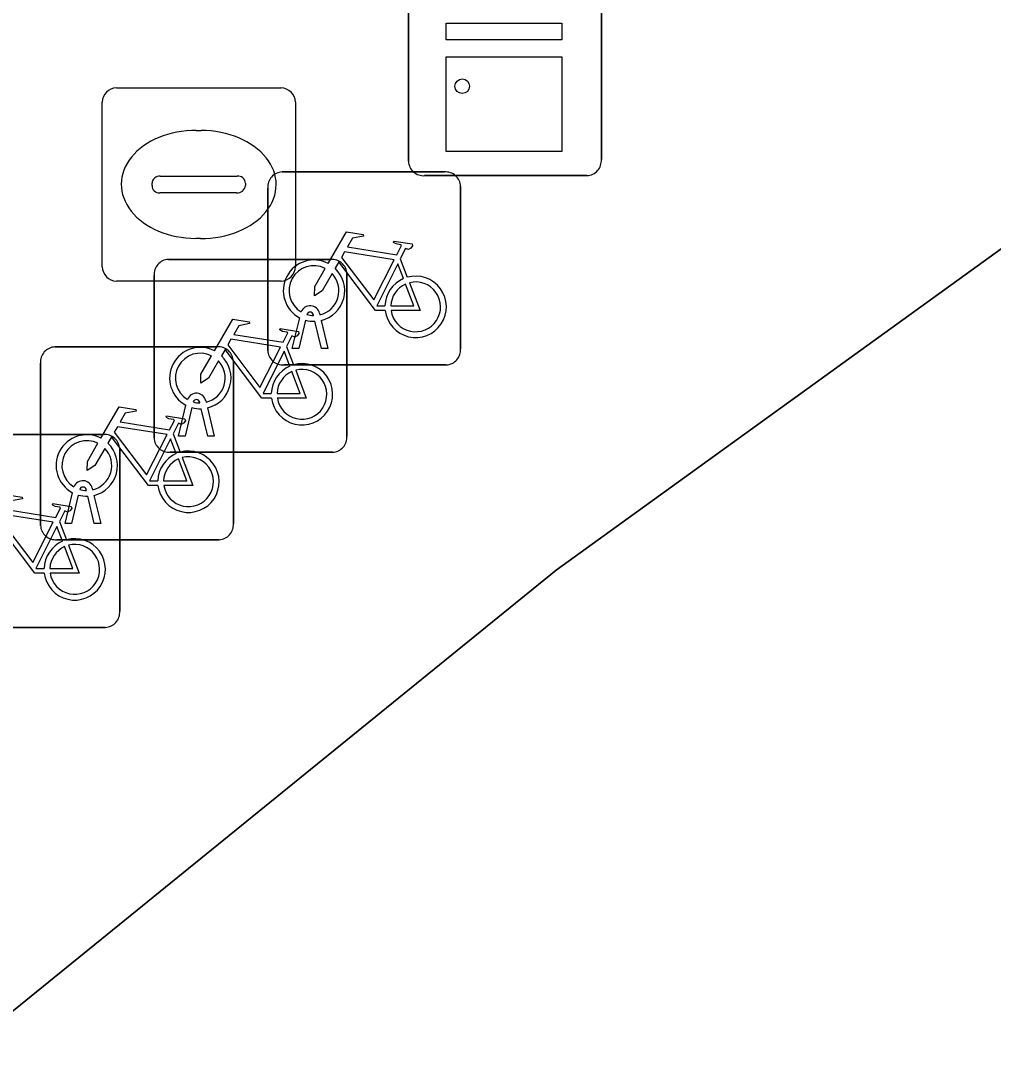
# Model space of a CAD drawing. Extents: x 161087 to 161926, y 382572 to 383873.
# Drawn here: x 161321.98 to 161327.02, y 383071.02 to 383076.44 of the extents above; entities that cross this region are included whole.
import ezdxf

# ---------------------------------------------------------------- set-up
doc = ezdxf.new("R2010")
doc.units = 0
for name, color, linetype in [('IMGEO_Fietsenrek', 7, 'Continuous'), ('IMGEO_Kast', 7, 'Continuous'), ('IMGEO_Kolk', 7, 'Continuous'), ('IMGEO_Rijbaan_lokaal_open', 7, 'Continuous'), ('IMGEO_Voetgangersgebied_open', 7, 'Continuous')]:
    doc.layers.add(name, color=color, linetype=linetype)

msp = doc.modelspace()

# ---------------------------------------------------------------- linework, layer by layer
at = {"layer": 'IMGEO_Fietsenrek'}
for p, q in [((161323.3349, 383075.6535), (161324.1758, 383075.6535)), ((161324.1758, 383075.6535), (161323.3349, 383075.6535)), ((161323.2605, 383074.7289), (161323.2605, 383075.5698)), ((161323.2605, 383075.5698), (161323.2605, 383074.7289)), ((161324.2595, 383075.5791), (161324.2595, 383074.7382)), ((161324.2595, 383074.7382), (161324.2595, 383075.5791)), ((161322.7459, 383075.2005), (161323.5868, 383075.2005)), ((161323.5868, 383075.2005), (161322.7459, 383075.2005)), ((161323.9472, 383075.2032), (161323.9835, 383075.108)), ((161322.6715, 383074.2759), (161322.6715, 383075.1168)), ((161322.6715, 383075.1168), (161322.6715, 383074.2759)), ((161323.6705, 383075.1261), (161323.6705, 383074.2852)), ((161323.6705, 383074.2852), (161323.6705, 383075.1261)), ((161323.5286, 383074.9214), (161323.5304, 383074.9135)), ((161323.3875, 383074.7383), (161323.4258, 383074.8983)), ((161323.4562, 383074.8861), (161323.4209, 383074.7383)), ((161323.4979, 383074.9099), (161323.4969, 383074.9142)), ((161323.539, 383074.7383), (161323.5051, 383074.88)), ((161323.5374, 383074.8843), (161323.5724, 383074.7383)), ((161322.1579, 383074.7475), (161322.9988, 383074.7475)), ((161322.9988, 383074.7475), (161322.1579, 383074.7475)), ((161323.3582, 383074.7502), (161323.3945, 383074.655)), ((161323.4209, 383074.7383), (161323.3875, 383074.7383)), ((161323.5724, 383074.7383), (161323.539, 383074.7383)), ((161322.0835, 383073.8229), (161322.0835, 383074.6638)), ((161322.0835, 383074.6638), (161322.0835, 383073.8229)), ((161323.0825, 383074.6731), (161323.0825, 383073.8322)), ((161323.0825, 383073.8322), (161323.0825, 383074.6731)), ((161324.1851, 383074.6545), (161323.3442, 383074.6545)), ((161323.3442, 383074.6545), (161324.1851, 383074.6545)), ((161322.7985, 383074.2853), (161322.8368, 383074.4453)), ((161322.8672, 383074.4331), (161322.8319, 383074.2853)), ((161322.9089, 383074.4569), (161322.9079, 383074.4612)), ((161322.9396, 383074.4684), (161322.9414, 383074.4605)), ((161322.9484, 383074.4313), (161322.9834, 383074.2853)), ((161322.95, 383074.2853), (161322.9161, 383074.427)), ((161321.5689, 383074.2935), (161322.4098, 383074.2935)), ((161322.4098, 383074.2935), (161321.5689, 383074.2935)), ((161322.7702, 383074.2972), (161322.8065, 383074.202)), ((161322.8319, 383074.2853), (161322.7985, 383074.2853)), ((161322.9834, 383074.2853), (161322.95, 383074.2853)), ((161322.4935, 383074.2191), (161322.4935, 383073.3782)), ((161322.4935, 383073.3782), (161322.4935, 383074.2191)), ((161323.5961, 383074.2015), (161322.7552, 383074.2015)), ((161322.7552, 383074.2015), (161323.5961, 383074.2015)), ((161322.3209, 383074.0039), (161322.3199, 383074.0082)), ((161322.3516, 383074.0154), (161322.3534, 383074.0075)), ((161322.2105, 383073.8323), (161322.2488, 383073.9923)), ((161322.2792, 383073.9801), (161322.2439, 383073.8323)), ((161322.362, 383073.8323), (161322.3281, 383073.974)), ((161322.3604, 383073.9783), (161322.3954, 383073.8323)), ((161322.1812, 383073.8432), (161322.2175, 383073.748)), ((161322.2439, 383073.8323), (161322.2105, 383073.8323)), ((161322.3954, 383073.8323), (161322.362, 383073.8323)), ((161323.0081, 383073.7485), (161322.1672, 383073.7485)), ((161322.1672, 383073.7485), (161323.0081, 383073.7485)), ((161322.4191, 383073.2945), (161321.5782, 383073.2945)), ((161321.5782, 383073.2945), (161322.4191, 383073.2945))]:
    msp.add_line(p, q, dxfattribs=at)
for points in [[(161323.5731, 383075.1802), (161323.6678, 383075.3437), (161323.754, 383075.3299), (161323.7557, 383075.3212), (161323.6996, 383075.3103), (161323.6734, 383075.265), (161323.9286, 383075.2242)], [(161323.9286, 383075.2242), (161323.9536, 383075.273), (161323.9485, 383075.277), (161323.9253, 383075.2807), (161323.9126, 383075.2882), (161323.9116, 383075.2913), (161323.9138, 383075.2959), (161324.0086, 383075.2808), (161324.0109, 383075.2705), (161324.0015, 383075.2581), (161323.9891, 383075.2517), (161323.9746, 383075.2579), (161323.9472, 383075.2032)], [(161323.9157, 383075.199), (161323.6589, 383075.24), (161323.6422, 383075.2112), (161323.8092, 383074.9909), (161323.9157, 383075.199)], [(161323.8688, 383074.9355), (161323.8191, 383074.9356), (161323.6284, 383075.1873), (161323.6094, 383075.1545)], [(161323.5938, 383075.1277), (161323.5422, 383075.0385), (161323.5023, 383075.0125), (161323.5035, 383075.06), (161323.558, 383075.1542)], [(161323.9637, 383075.101), (161323.9344, 383075.1778), (161323.825, 383074.9597), (161323.8677, 383074.9596)], [(161323.9942, 383075.0798), (161324.0492, 383074.9352), (161323.8991, 383074.9355)], [(161323.8977, 383074.9595), (161324.0176, 383074.9593), (161323.9744, 383075.0729)], [(161322.9841, 383074.7272), (161323.0788, 383074.8907), (161323.165, 383074.8769), (161323.1667, 383074.8682), (161323.1106, 383074.8573), (161323.0844, 383074.812), (161323.3396, 383074.7712)], [(161323.3396, 383074.7712), (161323.3646, 383074.82), (161323.3595, 383074.824), (161323.3363, 383074.8277), (161323.3236, 383074.8352), (161323.3226, 383074.8383), (161323.3248, 383074.8429), (161323.4196, 383074.8278), (161323.4219, 383074.8175), (161323.4125, 383074.8051), (161323.4001, 383074.7987), (161323.3856, 383074.8049), (161323.3582, 383074.7502)], [(161323.3267, 383074.746), (161323.0699, 383074.787), (161323.0532, 383074.7582), (161323.2202, 383074.5379), (161323.3267, 383074.746)], [(161323.0048, 383074.6747), (161322.9532, 383074.5855), (161322.9133, 383074.5595), (161322.9145, 383074.607), (161322.969, 383074.7012)], [(161323.2798, 383074.4825), (161323.2301, 383074.4826), (161323.0394, 383074.7343), (161323.0204, 383074.7015)], [(161323.3747, 383074.648), (161323.3454, 383074.7248), (161323.236, 383074.5067), (161323.2787, 383074.5066)], [(161323.3087, 383074.5065), (161323.4286, 383074.5063), (161323.3854, 383074.6199)], [(161323.4052, 383074.6268), (161323.4602, 383074.4822), (161323.3101, 383074.4825)], [(161322.3961, 383074.2742), (161322.4908, 383074.4377), (161322.577, 383074.4239), (161322.5787, 383074.4152), (161322.5226, 383074.4043), (161322.4964, 383074.359), (161322.7516, 383074.3182)], [(161322.7516, 383074.3182), (161322.7766, 383074.367), (161322.7715, 383074.371), (161322.7483, 383074.3747), (161322.7356, 383074.3822), (161322.7346, 383074.3853), (161322.7368, 383074.3899), (161322.8316, 383074.3748), (161322.8339, 383074.3645), (161322.8245, 383074.3521), (161322.8121, 383074.3457), (161322.7976, 383074.3519), (161322.7702, 383074.2972)], [(161322.7387, 383074.293), (161322.4819, 383074.334), (161322.4652, 383074.3052), (161322.6322, 383074.0849), (161322.7387, 383074.293)], [(161322.6918, 383074.0295), (161322.6421, 383074.0296), (161322.4514, 383074.2813), (161322.4324, 383074.2485)], [(161322.7867, 383074.195), (161322.7574, 383074.2718), (161322.648, 383074.0537), (161322.6907, 383074.0536)], [(161322.4168, 383074.2217), (161322.3652, 383074.1325), (161322.3253, 383074.1065), (161322.3265, 383074.154), (161322.381, 383074.2482)], [(161322.7207, 383074.0535), (161322.8406, 383074.0533), (161322.7974, 383074.1669)], [(161322.8172, 383074.1738), (161322.8722, 383074.0292), (161322.7221, 383074.0295)], [(161321.8071, 383073.8202), (161321.9018, 383073.9837), (161321.988, 383073.9699), (161321.9897, 383073.9612), (161321.9336, 383073.9503), (161321.9074, 383073.905), (161322.1626, 383073.8642)], [(161322.1626, 383073.8642), (161322.1876, 383073.913), (161322.1825, 383073.917), (161322.1593, 383073.9207), (161322.1466, 383073.9282), (161322.1456, 383073.9313), (161322.1478, 383073.9359), (161322.2426, 383073.9208), (161322.2449, 383073.9105), (161322.2355, 383073.8981), (161322.2231, 383073.8917), (161322.2086, 383073.8979), (161322.1812, 383073.8432)], [(161322.1497, 383073.839), (161321.8929, 383073.88), (161321.8762, 383073.8512), (161322.0432, 383073.6309), (161322.1497, 383073.839)], [(161322.1028, 383073.5755), (161322.0531, 383073.5756), (161321.8624, 383073.8273), (161321.8434, 383073.7945)], [(161322.1977, 383073.741), (161322.1684, 383073.8178), (161322.059, 383073.5997), (161322.1017, 383073.5996)], [(161322.1317, 383073.5995), (161322.2516, 383073.5993), (161322.2084, 383073.7129)], [(161322.2282, 383073.7198), (161322.2832, 383073.5752), (161322.1331, 383073.5755)]]:
    msp.add_lwpolyline(points, dxfattribs=at)
for centre, radius, start, end in [((161323.3382, 383075.5756), 0.0779, 92.4484, 184.2845), ((161323.3382, 383075.5756), 0.0779, 92.4484, 184.2845), ((161324.1816, 383075.5758), 0.0779, 2.4484, 94.2845), ((161324.1816, 383075.5758), 0.0779, 2.4484, 94.2845), ((161322.7492, 383075.1226), 0.0779, 92.4484, 184.2845), ((161322.7492, 383075.1226), 0.0779, 92.4484, 184.2845), ((161323.5001, 383075.0389), 0.159, 62.6766, 242.1369), ((161323.5926, 383075.1228), 0.0779, 2.4484, 94.2845), ((161323.5926, 383075.1228), 0.0779, 2.4484, 94.2845), ((161323.5001, 383075.0389), 0.129, 63.3192, 238.903), ((161323.5001, 383075.0389), 0.159, 283.5766, 46.6042), ((161323.5001, 383075.0389), 0.129, 283.6043, 43.4302), ((161324.0267, 383074.9549), 0.159, 113.3408, 178.3217), ((161324.0267, 383074.9549), 0.159, 187.0065, 105.7708), ((161324.0267, 383074.9549), 0.129, 188.6715, 104.5883), ((161324.0267, 383074.9549), 0.129, 113.923, 177.9556), ((161323.4799, 383074.9103), 0.0499, 12.8025, 158.6934), ((161323.4799, 383074.9103), 0.0174, 12.8025, 163.4502), ((161323.5001, 383075.0389), 0.129, 253.415, 269.0204), ((161323.5001, 383075.0389), 0.159, 253.9967, 271.7867), ((161322.1612, 383074.6696), 0.0779, 92.4484, 184.2845), ((161322.1612, 383074.6696), 0.0779, 92.4484, 184.2845), ((161322.9111, 383074.5859), 0.159, 62.6766, 242.1369), ((161322.9111, 383074.5859), 0.129, 63.3192, 238.903), ((161322.9111, 383074.5859), 0.159, 283.5766, 46.6042), ((161323.0046, 383074.6698), 0.0779, 2.4484, 94.2845), ((161323.0046, 383074.6698), 0.0779, 2.4484, 94.2845), ((161323.3384, 383074.7322), 0.0779, 182.4484, 274.2845), ((161323.3384, 383074.7322), 0.0779, 182.4484, 274.2845), ((161324.1818, 383074.7324), 0.0779, 272.4484, 4.2845), ((161324.1818, 383074.7324), 0.0779, 272.4484, 4.2845), ((161322.9111, 383074.5859), 0.129, 283.6043, 43.4302), ((161323.4377, 383074.5019), 0.159, 113.3408, 178.3217), ((161323.4377, 383074.5019), 0.159, 187.0065, 105.7708), ((161323.4377, 383074.5019), 0.129, 113.923, 177.9556), ((161323.4377, 383074.5019), 0.129, 188.6715, 104.5883), ((161322.8909, 383074.4573), 0.0499, 12.8025, 158.6934), ((161322.9111, 383074.5859), 0.159, 253.9967, 271.7867), ((161322.8909, 383074.4573), 0.0174, 12.8025, 163.4502), ((161322.9111, 383074.5859), 0.129, 253.415, 269.0204), ((161322.3231, 383074.1329), 0.159, 62.6766, 242.1369), ((161322.4156, 383074.2158), 0.0779, 2.4484, 94.2845), ((161322.4156, 383074.2158), 0.0779, 2.4484, 94.2845), ((161322.7494, 383074.2792), 0.0779, 182.4484, 274.2845), ((161322.7494, 383074.2792), 0.0779, 182.4484, 274.2845), ((161323.5928, 383074.2794), 0.0779, 272.4484, 4.2845), ((161323.5928, 383074.2794), 0.0779, 272.4484, 4.2845), ((161322.3231, 383074.1329), 0.129, 63.3192, 238.903), ((161322.3231, 383074.1329), 0.129, 283.6043, 43.4302), ((161322.3231, 383074.1329), 0.159, 283.5766, 46.6042), ((161322.8497, 383074.0489), 0.159, 113.3408, 178.3217), ((161322.8497, 383074.0489), 0.159, 187.0065, 105.7708), ((161322.8497, 383074.0489), 0.129, 113.923, 177.9556), ((161322.8497, 383074.0489), 0.129, 188.6715, 104.5883), ((161322.3029, 383074.0043), 0.0499, 12.8025, 158.6934), ((161322.3029, 383074.0043), 0.0174, 12.8025, 163.4502), ((161322.3231, 383074.1329), 0.129, 253.415, 269.0204), ((161322.3231, 383074.1329), 0.159, 253.9967, 271.7867), ((161323.0048, 383073.8264), 0.0779, 272.4484, 4.2845), ((161323.0048, 383073.8264), 0.0779, 272.4484, 4.2845), ((161322.1614, 383073.8262), 0.0779, 182.4484, 274.2845), ((161322.1614, 383073.8262), 0.0779, 182.4484, 274.2845), ((161322.2607, 383073.5949), 0.159, 113.3408, 178.3217), ((161322.2607, 383073.5949), 0.159, 187.0065, 105.7708), ((161322.2607, 383073.5949), 0.129, 188.6715, 104.5883), ((161322.2607, 383073.5949), 0.129, 113.923, 177.9556), ((161322.4158, 383073.3724), 0.0779, 272.4484, 4.2845), ((161322.4158, 383073.3724), 0.0779, 272.4484, 4.2845)]:
    msp.add_arc(centre, radius, start, end, dxfattribs=at)
at = {"layer": 'IMGEO_Kast'}
for p, q in [((161323.9895, 383075.7089), (161323.9895, 383076.5498)), ((161323.9895, 383076.5498), (161323.9895, 383075.7089)), ((161324.9885, 383076.5591), (161324.9885, 383075.7182)), ((161324.9885, 383075.7182), (161324.9885, 383076.5591)), ((161324.9141, 383075.6345), (161324.0732, 383075.6345)), ((161324.0732, 383075.6345), (161324.9141, 383075.6345))]:
    msp.add_line(p, q, dxfattribs=at)
for points in [[(161324.1843, 383076.424), (161324.7843, 383076.424), (161324.7843, 383076.3385), (161324.1843, 383076.3385), (161324.1843, 383076.424)], [(161324.1843, 383076.2493), (161324.7843, 383076.2493), (161324.7843, 383075.7603), (161324.1843, 383075.7603), (161324.1843, 383076.2493)]]:
    msp.add_lwpolyline(points, dxfattribs=at)
msp.add_circle((161324.268, 383076.0977), 0.0377, dxfattribs=at)
for centre, start, end in [((161324.0674, 383075.7122), 182.4484, 274.2845), ((161324.0674, 383075.7122), 182.4484, 274.2845), ((161324.9108, 383075.7124), 272.4484, 4.2845), ((161324.9108, 383075.7124), 272.4484, 4.2845)]:
    msp.add_arc(centre, 0.0779, start, end, dxfattribs=at)
at = {"layer": 'IMGEO_Kolk'}
for p, q in [((161322.4769, 383076.0895), (161323.3291, 383076.0895)), ((161322.4025, 383075.1629), (161322.4025, 383076.0151)), ((161323.4035, 383076.0151), (161323.4035, 383075.1629)), ((161322.8905, 383075.8687), (161322.9155, 383075.8687)), ((161322.704, 383075.6323), (161323.1019, 383075.6323)), ((161322.6609, 383075.5829), (161322.6609, 383075.5951)), ((161323.145, 383075.5951), (161323.145, 383075.5829)), ((161323.0985, 383075.5457), (161322.7006, 383075.5457)), ((161322.9125, 383075.3093), (161322.8876, 383075.3093)), ((161323.3291, 383075.0885), (161322.4769, 383075.0885))]:
    msp.add_line(p, q, dxfattribs=at)
for points in [[(161322.4769, 383076.0895), (161323.3291, 383076.0895)], [(161322.4025, 383075.1629), (161322.4025, 383076.0151)], [(161323.4035, 383076.0151), (161323.4035, 383075.1629)], [(161323.3291, 383075.0885), (161322.4769, 383075.0885)]]:
    msp.add_lwpolyline(points, dxfattribs=at)
for centre, radius, start, end in [((161322.479, 383076.013), 0.0765, 91.552, 178.448), ((161322.479, 383076.013), 0.0765, 91.552, 178.448), ((161323.327, 383076.013), 0.0765, 1.552, 88.448), ((161323.327, 383076.013), 0.0765, 1.552, 88.448), ((161322.7011, 383075.5921), 0.0403, 85.8775, 175.7526), ((161323.1064, 383075.5939), 0.0386, 1.7309, 96.639), ((161322.6976, 383075.5822), 0.0366, 178.938, 274.7102), ((161323.1024, 383075.5885), 0.043, 264.8664, 352.4533), ((161322.479, 383075.165), 0.0765, 181.552, 268.448), ((161322.479, 383075.165), 0.0765, 181.552, 268.448), ((161323.327, 383075.165), 0.0765, 271.552, 358.448), ((161323.327, 383075.165), 0.0765, 271.552, 358.448)]:
    msp.add_arc(centre, radius, start, end, dxfattribs=at)
for centre, major_axis, ratio, start_param, end_param in [((161322.889, 383075.589), (-0.3872, 0.002), 0.722429, 4.712389, 7.853982), ((161322.914, 383075.589), (-0.3901, 0.002), 0.717154, 1.570796, 4.712389)]:
    msp.add_ellipse(centre, major_axis=major_axis, ratio=ratio, start_param=start_param, end_param=end_param, dxfattribs=at)
at = {"layer": 'IMGEO_Rijbaan_lokaal_open'}
msp.add_lwpolyline([(161362.829, 383095.814), (161364.77, 383097.35), (161362.866, 383099.876), (161359.598, 383104.154), (161357.76, 383102.637), (161353.934, 383096.833), (161331.379, 383078.376), (161324.754, 383073.591), (161319.89, 383069.645), (161317.769, 383067.924), (161324.746, 383059.32), (161325.561, 383058.315)], dxfattribs=at)
at = {"layer": 'IMGEO_Voetgangersgebied_open'}
msp.add_lwpolyline([(161353.934, 383096.833), (161357.76, 383102.637), (161355.325, 383105.517), (161357.325, 383107.176), (161353.567, 383112.777), (161350.565, 383110.309), (161346.896, 383114.722), (161346.807, 383114.65), (161342.789, 383111.42), (161342.668, 383111.323), (161349.672, 383102.844), (161315.817, 383074.812), (161319.89, 383069.645), (161324.754, 383073.591), (161331.379, 383078.376)], close=True, dxfattribs=at)

doc.saveas('drawing.dxf')
